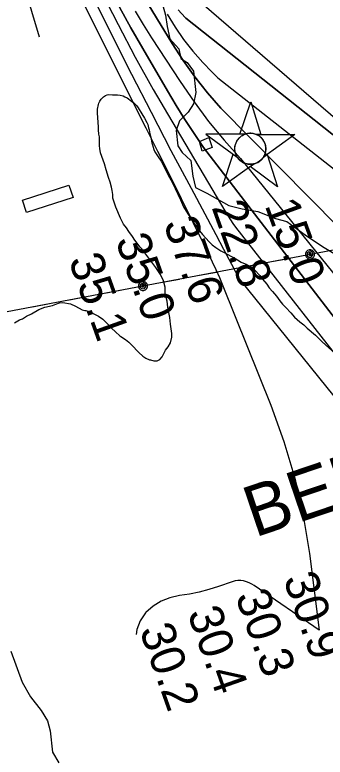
# Model space of a CAD drawing. Extents: x 3250478 to 3288318, y 788638 to 816472.
# Drawn here: x 3272834 to 3273444, y 808269 to 809730 of the extents above; entities that cross this region are included whole.
import ezdxf

# ---------------------------------------------------------------- set-up
doc = ezdxf.new("R2010")
doc.units = 0
for name, color, linetype in [('V-BLDG-OTLN', 7, 'Continuous'), ('V-CHAN-DOCK', 7, 'Continuous'), ('V-CHAN-NAID', 7, 'Continuous'), ('V-RIVR-EDGE', 7, 'Continuous'), ('V-RIVR-RANG', 7, 'Continuous'), ('V-SITE-VEGE', 7, 'Continuous'), ('V-TOPO-DPTH', 7, 'Continuous'), ('V-TOPO-GNAM-IDEN', 7, 'Continuous'), ('V-TOPO-MAJR', 7, 'Continuous'), ('V-TOPO-MINR', 7, 'Continuous'), ('V-TOPO-WATR', 7, 'Continuous'), ('V-UTIL-LINE', 7, 'Continuous'), ('V-WETL-SWMP', 7, 'Continuous')]:
    doc.layers.add(name, color=color, linetype=linetype)

msp = doc.modelspace()

# ---------------------------------------------------------------- linework, layer by layer
at = {"layer": 'V-BLDG-OTLN'}
msp.add_lwpolyline([(3272948.4, 809370.8), (3272857.2, 809341.3), (3272849.4, 809365.6), (3272940.5, 809395.1)], close=True, dxfattribs=at)
at = {"layer": 'V-CHAN-DOCK'}
for p, q in [((3273197, 809480.8), (3273215.7, 809488.7)), ((3273202.2, 809461.8), (3273197, 809480.8)), ((3273215.7, 809488.7), (3273222.2, 809469)), ((3273222.2, 809469), (3273202.2, 809461.8))]:
    msp.add_line(p, q, dxfattribs=at)
at = {"layer": 'V-CHAN-NAID'}
for points in [[(3273286.1, 809495), (3273276.6, 809495.1), (3273297.7, 809558.6), (3273317.9, 809494.8), (3273308.3, 809494.8), (3273306.7, 809495.4), (3273304.6, 809496), (3273302.6, 809496.5), (3273300.6, 809496.8), (3273299.4, 809496.9), (3273297.9, 809497), (3273296.2, 809497), (3273294.8, 809496.9), (3273292.9, 809496.7), (3273291.5, 809496.5), (3273289.7, 809496.1), (3273288.2, 809495.7), (3273287.2, 809495.4)], [(3273286.1, 809495), (3273209.7, 809495.5), (3273271.2, 809450.1), (3273270.1, 809452.1), (3273269.3, 809453.7), (3273268.5, 809455.7), (3273267.8, 809457.7), (3273267.4, 809459), (3273267, 809460.7), (3273266.8, 809462.1), (3273266.6, 809463.7), (3273266.5, 809465.4), (3273266.5, 809467), (3273266.6, 809469.1), (3273266.8, 809470.7), (3273267.2, 809472.9), (3273267.7, 809474.8), (3273268.3, 809476.7), (3273268.9, 809478.4), (3273269.6, 809480), (3273270.5, 809481.5), (3273271.5, 809483.3), (3273272.6, 809484.7), (3273273.6, 809486), (3273274.6, 809487.1), (3273275.9, 809488.5), (3273276.9, 809489.4), (3273278.6, 809490.8), (3273279.8, 809491.7), (3273281.5, 809492.8), (3273283.3, 809493.7), (3273284.7, 809494.4)], [(3273308.3, 809494.8), (3273384.8, 809494.3), (3273322.6, 809449.8), (3273323.5, 809451.3), (3273324.5, 809453.1), (3273325.2, 809454.7), (3273326, 809456.7), (3273326.5, 809458.4), (3273326.9, 809460.1), (3273327.3, 809462.1), (3273327.4, 809463.7), (3273327.6, 809465.9), (3273327.5, 809467.9), (3273327.3, 809470.2), (3273327.1, 809471.9), (3273326.6, 809474.1), (3273326, 809476.3), (3273325.2, 809478.3), (3273324.6, 809479.7), (3273323.5, 809481.6), (3273322.5, 809483.3), (3273321.3, 809485), (3273320, 809486.6), (3273318.7, 809488), (3273317.1, 809489.5), (3273315.4, 809490.9), (3273313.7, 809492.1), (3273311.8, 809493.2), (3273310.3, 809494)], [(3273304.6, 809436.9), (3273242.4, 809392.4), (3273263.5, 809455.8), (3273271.2, 809450.1), (3273271.9, 809449.2), (3273273.2, 809447.3), (3273274.5, 809445.9), (3273275.9, 809444.4), (3273277.3, 809443.2), (3273278.8, 809442), (3273280.2, 809441), (3273281.8, 809440), (3273283.6, 809439.1), (3273285.3, 809438.3), (3273286.8, 809437.7), (3273288.4, 809437.2), (3273290.6, 809436.6), (3273292.2, 809436.3), (3273294.2, 809436.1), (3273295.7, 809436), (3273297.6, 809435.9), (3273299.3, 809436), (3273301, 809436.2), (3273302.9, 809436.5)], [(3273322.6, 809449.8), (3273330.4, 809455.4), (3273350.6, 809391.6), (3273296.8, 809431.3), (3273304.6, 809436.9), (3273306.2, 809437.4), (3273307.9, 809437.9), (3273310, 809438.8), (3273311.8, 809439.7), (3273313.6, 809440.8), (3273315.4, 809442), (3273316.9, 809443.3), (3273318.2, 809444.4), (3273319.6, 809445.9), (3273320.8, 809447.3), (3273321.9, 809448.7)]]:
    msp.add_lwpolyline(points, close=True, dxfattribs=at)
msp.add_circle((3273297, 809466.5), 30.5, dxfattribs=at)
at = {"layer": 'V-RIVR-EDGE'}
msp.add_lwpolyline([(3273118.3, 809772.8), (3273130.3, 809729.3), (3273133.3, 809707.1), (3273138.5, 809683.2), (3273156.7, 809663.2), (3273160.6, 809644), (3273172.7, 809636.6), (3273185.3, 809619.2), (3273190, 809577.5), (3273185.1, 809554.9), (3273174.6, 809538.4), (3273157.7, 809521.5), (3273151.5, 809502.4), (3273154.5, 809472.4), (3273162.7, 809458.9), (3273180.1, 809443.6), (3273183.9, 809412.7), (3273189.1, 809390.6), (3273211.2, 809379.2), (3273255, 809354.7), (3273280.7, 809348.2), (3273312, 809343.3), (3273346.7, 809329.3), (3273368.9, 809323.2), (3273404.9, 809297), (3273438.7, 809274.3), (3273499.5, 809237.2)], dxfattribs=at)
at = {"layer": 'V-SITE-VEGE'}
for points in [[(3272843.1, 809129.6), (3272849.3, 809131.9), (3272857.2, 809136.9), (3272866.5, 809141.5), (3272881.4, 809150.2), (3272892.9, 809154.5), (3272907.9, 809158.3), (3272914.9, 809160.6), (3272922, 809163), (3272928.6, 809164), (3272943.3, 809161.1), (3272953.2, 809156.9), (3272966.6, 809149.6), (3272971.5, 809147.9), (3272973.8, 809147.9), (3272978.2, 809147.1), (3272982.2, 809145.4), (3272993, 809139.9), (3272998.8, 809136.9), (3273006.9, 809130.8), (3273013.7, 809124.7), (3273024.1, 809113.3), (3273031.8, 809105.9), (3273040.4, 809098.5), (3273042.6, 809096.8), (3273051.6, 809091.2), (3273058.3, 809086), (3273067.4, 809076.4), (3273073.7, 809069.4), (3273077.8, 809065.5), (3273085.5, 809058.1), (3273091.8, 809054.2), (3273098.5, 809051.2), (3273100.7, 809050.8), (3273107, 809049.2), (3273113.6, 809048.8), (3273119.3, 809051.6), (3273123.7, 809057), (3273130.1, 809070), (3273135.3, 809076.7), (3273140.1, 809084.4), (3273142.5, 809095.5), (3273142.8, 809102.6), (3273140.3, 809121.2), (3273138.7, 809134.5), (3273134.8, 809154.9), (3273133.2, 809166.4), (3273129.9, 809181.4), (3273129.6, 809193.8), (3273126.3, 809206.6), (3273120.7, 809219), (3273111.2, 809233), (3273099.3, 809248.8), (3273091.6, 809258.8), (3273083.4, 809269.8), (3273080.7, 809272.8), (3273070.2, 809286.9), (3273065.2, 809293.9), (3273057.9, 809304), (3273053.4, 809311), (3273047.9, 809318.4), (3273041.5, 809329.8), (3273032.6, 809351.4), (3273029.4, 809361.1), (3273027, 809369.5), (3273026.4, 809376.6), (3273025.4, 809384.6), (3273024.4, 809390.8), (3273021.5, 809400.9), (3273018.3, 809410.2), (3273013.5, 809425.2), (3273010.2, 809436.7), (3273005.1, 809451.3), (3273002.7, 809458.3), (3273001.2, 809467.2), (3273000.7, 809472.5), (3273000.4, 809489.8), (3272999.4, 809495.5), (3272998.8, 809504), (3272998.2, 809510.6), (3272998.1, 809517.3), (3272997.5, 809528.8), (3272996.4, 809535.9), (3272996.7, 809544.3), (3272998.3, 809553.7), (3272999.2, 809556.4), (3273000.9, 809559.9), (3273003.5, 809564), (3273008.3, 809568.5), (3273012.2, 809571.2), (3273015.3, 809572.6), (3273018.8, 809573.1), (3273026, 809572.8), (3273029.9, 809572.9), (3273035.7, 809573), (3273041.1, 809572.2), (3273047.3, 809570.5), (3273050.4, 809568.8), (3273054.9, 809566.7), (3273063.5, 809560.2), (3273068, 809557.2)], [(3273068, 809557.2), (3273073, 809551.5), (3273076.6, 809547.1), (3273083.9, 809535.3), (3273088.9, 809526.9), (3273093.5, 809518.1), (3273095.4, 809514.2), (3273096.8, 809508), (3273097.8, 809504), (3273099.7, 809495.6), (3273101.2, 809489.4), (3273103.6, 809477.9), (3273105, 809474.4), (3273107.4, 809465.1), (3273109.2, 809460.7)], [(3273109.2, 809460.7), (3273115.6, 809450.6), (3273121.6, 809441.8), (3273134.9, 809415.9), (3273144.1, 809399.6), (3273159.8, 809365.7), (3273165.8, 809352.5), (3273174, 809338.5), (3273183.2, 809324.9), (3273194.6, 809308.2), (3273203.2, 809297.7), (3273215.9, 809283.3), (3273222.2, 809277.2), (3273229, 809272), (3273239.3, 809265.5), (3273246.9, 809261.7), (3273258.6, 809255.2), (3273265.3, 809251.8), (3273272, 809247.9), (3273278.8, 809243.6), (3273290, 809238.5), (3273292.2, 809237.6), (3273300.3, 809232.9), (3273305.7, 809227.7), (3273315.7, 809216.8), (3273321.1, 809209.8), (3273329.3, 809199.7), (3273333.8, 809193.1), (3273340.6, 809185.7), (3273348.4, 809176.1), (3273354.7, 809167.3), (3273360.2, 809160.7), (3273366.5, 809154.2), (3273376.5, 809143.3), (3273383.7, 809135), (3273394.1, 809125.9), (3273402.2, 809119.8), (3273409, 809113.2), (3273425.2, 809099.3), (3273438.3, 809086.7), (3273464, 809063.6)], [(3272833.5, 809124.1), (3272836.6, 809125.9), (3272843.1, 809129.6)]]:
    msp.add_lwpolyline(points, dxfattribs=at)
at = {"layer": 'V-TOPO-DPTH'}
for points in [[(3274000, 808241.9), (3273849, 808633.7), (3273843.5, 808647.9), (3273837.9, 808662), (3273832.2, 808676), (3273826.4, 808690.1), (3273809.4, 808730.8), (3273795.2, 808763.7), (3273780.7, 808796.4), (3273765.4, 808828.8), (3273749.8, 808861), (3273733.3, 808892.8), (3273716.3, 808924.2), (3273698.3, 808955.1), (3273470, 809312.3), (3273239.1, 809546.4), (3273213, 809576.6), (3273188.1, 809607.8), (3273165.2, 809640.4), (3273143.4, 809673.9), (3272996.7, 809915.2)], [(3272996.7, 809915.2), (3273143.4, 809673.9), (3273165.2, 809640.4), (3273188.1, 809607.8), (3273213, 809576.6), (3273239.1, 809546.4), (3273470, 809312.3), (3273698.3, 808955.1), (3273716.3, 808924.2), (3273733.3, 808892.8), (3273749.8, 808861), (3273765.4, 808828.8), (3273780.7, 808796.4), (3273795.2, 808763.7), (3273809.4, 808730.8), (3273826.4, 808690.1), (3273832.2, 808676), (3273837.9, 808662), (3273843.5, 808647.9), (3273849, 808633.7), (3274000, 808241.9)], [(3274003.9, 808031.5), (3273868.2, 808436.1), (3273855.8, 808471.4), (3273842.7, 808506.4), (3273828.6, 808541), (3273813.7, 808575.4), (3273812.7, 808577.7), (3273797.4, 808610.4), (3273781.4, 808642.8), (3273764.5, 808674.7), (3273746.9, 808706.3), (3273681.3, 808820.1), (3273640.1, 808889.5), (3273597.7, 808958.1), (3273205, 809468.9), (3273186.5, 809496.3), (3273168.4, 809523.9), (3273151, 809552), (3273134.1, 809580.3), (3273085.4, 809663.7), (3273062.4, 809704.3), (3273040.1, 809745.1)], [(3274099.5, 808058.1), (3273977.5, 808416.9), (3273962.4, 808460.4), (3273947, 808503.7), (3273931, 808546.8), (3273914.7, 808589.9), (3273908.8, 808604.9), (3273895, 808640.2), (3273880.9, 808675.5), (3273866.5, 808710.5), (3273851.9, 808745.5), (3273812, 808839.8), (3273776.8, 808921.6), (3273741.2, 809003.3), (3273615.7, 809357.5), (3273558.3, 809416.1), (3273169.9, 809723.6), (3273168.8, 809724.7), (3273155.3, 809739.7)], [(3273155.3, 809739.7), (3273168.8, 809724.7), (3273169.9, 809723.6), (3273558.3, 809416.1), (3273615.7, 809357.5), (3273741.2, 809003.3), (3273776.8, 808921.6), (3273812, 808839.8), (3273851.9, 808745.5), (3273866.5, 808710.5), (3273880.9, 808675.5), (3273895, 808640.2), (3273908.8, 808604.9), (3273914.7, 808589.9), (3273931, 808546.8), (3273947, 808503.7), (3273962.4, 808460.4), (3273977.5, 808416.9), (3274099.5, 808058.1)]]:
    msp.add_lwpolyline(points, dxfattribs=at)
at = {"layer": 'V-TOPO-MAJR'}
msp.add_lwpolyline([(3272913.3, 809864.4), (3273091.6, 809508), (3273114.8, 809461.5), (3273137.9, 809415), (3273161, 809368.5), (3273184.1, 809321.9), (3273214.9, 809259.6), (3273222.3, 809244.1), (3273229.5, 809228.6), (3273236.3, 809212.8), (3273242.9, 809197), (3273337.3, 808961.8), (3273362.8, 808890.5), (3273384.5, 808818.2), (3273400.6, 808744.5), (3273413.1, 808669.8), (3273432.2, 808519), (3273304.7, 808606.8), (3273299.8, 808609.7), (3273294.6, 808612.3), (3273289.3, 808614.3), (3273283.7, 808615.8), (3273278.1, 808616.5), (3273272.5, 808616.6), (3273266.9, 808615.8), (3273261.4, 808614.4), (3273234.4, 808604.7), (3273215.5, 808598.8), (3273196.5, 808593.7), (3273177.1, 808590), (3273157.6, 808587.1), (3273138.9, 808582.9), (3273121.4, 808576.3), (3273105.8, 808566.1), (3273091.4, 808553.5), (3273090.8, 808552.8), (3273080.4, 808537), (3273073.6, 808520.3), (3273072.8, 808510.7)], dxfattribs=at)
at = {"layer": 'V-TOPO-MINR'}
for points in [[(3272838.6, 809832.7), (3272882.1, 809687.1)], [(3272951.4, 809838.3), (3273025.7, 809689), (3273063.6, 809613.5), (3273102, 809538.3), (3273141, 809463.4), (3273180.4, 809388.7), (3273228.9, 809297.8), (3273244.4, 809268.7), (3273259.9, 809239.6), (3273275.3, 809210.4), (3273663.6, 808728.5), (3273672.1, 808718.6), (3273680, 808708.1), (3273687.4, 808697.3), (3273694.1, 808686.1), (3273700.4, 808674.6), (3273720.9, 808634.3), (3273723.5, 808628.9), (3273726.1, 808623.4), (3273728.5, 808617.8), (3273730.7, 808612.2), (3273952.8, 808044.6)], [(3273135, 809811.2), (3273588.1, 809419.4), (3273626.8, 809357.5), (3273720.9, 809115.3), (3273747.5, 809053.1), (3273774.1, 808990.8), (3273904.6, 808683), (3274113.9, 808086)], [(3273004.4, 809775.6), (3273037.1, 809710.9), (3273070.9, 809646.8), (3273106.1, 809583.4), (3273142.4, 809520.6), (3273248.7, 809341.1), (3273253.2, 809333.7), (3273257.9, 809326.4), (3273262.7, 809319.2), (3273267.7, 809312), (3273525.6, 808982.8)], [(3273040.1, 809745.1), (3273062.4, 809704.3), (3273085.4, 809663.7), (3273134.1, 809580.3), (3273151, 809552), (3273168.4, 809523.9), (3273186.5, 809496.3), (3273205, 809468.9), (3273597.7, 808958.1), (3273640.1, 808889.5), (3273681.3, 808820.1), (3273746.9, 808706.3), (3273764.5, 808674.7), (3273781.4, 808642.8), (3273797.4, 808610.4), (3273812.7, 808577.7), (3273813.7, 808575.4), (3273828.6, 808541), (3273842.7, 808506.4), (3273855.8, 808471.4), (3273868.2, 808436.1), (3274003.9, 808031.5)], [(3273155.3, 809739.7), (3273168.8, 809724.7), (3273169.9, 809723.6), (3273558.3, 809416.1), (3273615.7, 809357.5), (3273741.2, 809003.3), (3273776.8, 808921.6), (3273812, 808839.8), (3273851.9, 808745.5), (3273866.5, 808710.5), (3273880.9, 808675.5), (3273895, 808640.2), (3273908.8, 808604.9), (3273914.7, 808589.9), (3273931, 808546.8), (3273947, 808503.7), (3273962.4, 808460.4), (3273977.5, 808416.9), (3274099.5, 808058.1)], [(3273070.4, 809737.1), (3273086.5, 809711), (3273103, 809685.1), (3273159, 809598.7), (3273186.3, 809559), (3273215, 809520.3), (3273245.6, 809483.2), (3273277.7, 809447.2), (3273547.6, 809113.3)], [(3273133.5, 809731.3), (3273149, 809706.1), (3273165.6, 809681.8), (3273184, 809658.7), (3273203.5, 809636.5), (3273221, 809618), (3273233.2, 809606.3), (3273523, 809378.5), (3273562.8, 809332.1), (3273734.3, 808955.8), (3273760.6, 808899), (3273786, 808841.8), (3273810.8, 808784.2), (3273839, 808717.3), (3273849.1, 808693), (3273859.1, 808668.6), (3273868.8, 808644.1), (3273878.4, 808619.6), (3273928.5, 808489.6), (3273958.6, 808410.2), (3273987.9, 808330.5), (3274016.1, 808250.5)]]:
    msp.add_lwpolyline(points, dxfattribs=at)
at = {"layer": 'V-TOPO-WATR'}
msp.add_lwpolyline([(3272996.7, 809915.2), (3273143.4, 809673.9), (3273165.2, 809640.4), (3273188.1, 809607.8), (3273213, 809576.6), (3273239.1, 809546.4), (3273470, 809312.3), (3273698.3, 808955.1), (3273716.3, 808924.2), (3273733.3, 808892.8), (3273749.8, 808861), (3273765.4, 808828.8), (3273780.7, 808796.4), (3273795.2, 808763.7), (3273809.4, 808730.8), (3273826.4, 808690.1), (3273832.2, 808676), (3273837.9, 808662), (3273843.5, 808647.9), (3273849, 808633.7), (3274000, 808241.9)], dxfattribs=at)
at = {"layer": 'V-UTIL-LINE'}
for points in [[(3275487, 809650.6), (3272506.1, 809086.8), (3270104.1, 808381.1), (3268978.3, 807997.7), (3267896, 807624.2)], [(3273414.3, 809258.6), (3273412.2, 809260.6), (3273411.8, 809258.3), (3273413.8, 809256.4), (3273416.6, 809257.3), (3273416.2, 809260.6), (3273412.3, 809263.4), (3273408.9, 809260.9), (3273408.5, 809256.1), (3273412.1, 809253.3), (3273416.6, 809253.2), (3273419.7, 809256.9), (3273419, 809262.3), (3273412.6, 809267.4), (3273409.3, 809266.1), (3273406.8, 809263.6), (3273405.4, 809260.4), (3273405.4, 809256.9), (3273406.7, 809253.6), (3273409.2, 809251.1), (3273412.4, 809249.8), (3273415.9, 809249.7), (3273419.2, 809251), (3273421.7, 809253.5), (3273423.1, 809256.7), (3273423.1, 809260.2), (3273421.8, 809263.5), (3273419.3, 809266), (3273416.1, 809267.4), (3273412.6, 809267.4)], [(3273342.5, 809245), (3273376, 809251.3)], [(3273269.8, 809231.3), (3273303.2, 809237.6)], [(3273197.1, 809217.5), (3273230.5, 809223.8)], [(3273086.1, 809196.5), (3273084, 809198.5), (3273083.6, 809196.2), (3273085.6, 809194.3), (3273088.4, 809195.2), (3273088, 809198.6), (3273084.2, 809201.3), (3273080.7, 809198.8), (3273080.3, 809194), (3273083.9, 809191.2), (3273088.4, 809191.1), (3273091.5, 809194.8), (3273090.8, 809200.3), (3273084.4, 809205.3), (3273081.1, 809204), (3273078.6, 809201.6), (3273077.3, 809198.3), (3273077.2, 809194.8), (3273078.5, 809191.6), (3273081, 809189.1), (3273084.2, 809187.7), (3273087.8, 809187.7), (3273091, 809189), (3273093.5, 809191.4), (3273094.9, 809194.7), (3273094.9, 809198.2), (3273093.6, 809201.4), (3273091.1, 809203.9), (3273087.9, 809205.3), (3273084.4, 809205.3)], [(3273124.4, 809203.8), (3273157.8, 809210.1)], [(3273014.4, 809182.9), (3273047.8, 809189.3)], [(3272941.7, 809169.2), (3272975.1, 809175.5)], [(3272868.9, 809155.4), (3272902.4, 809161.7)]]:
    msp.add_lwpolyline(points, dxfattribs=at)
at = {"layer": 'V-WETL-SWMP'}
msp.add_lwpolyline([(3272825.9, 808477.9), (3272848.7, 808416.5), (3272864.8, 808387.4), (3272885.6, 808360.6), (3272898.3, 808340.4), (3272903.8, 808320.8), (3272908, 808279.1), (3272920.5, 808257.6)], dxfattribs=at)

# ---------------------------------------------------------------- texts
at = {"layer": 'V-RIVR-RANG'}
for s, rotation, p in [('22.8', 289.7283, (3273220.3, 809351.6)), ('15.0', 290.0032, (3273324.7, 809355.5)), ('37.6', 289.7283, (3273125.6, 809319.3)), ('35.0', 289.7283, (3273031.2, 809286.3)), ('35.1', 289.7283, (3272939, 809247.4)), ('30.9', 289.4283, (3273361.1, 808620)), ('30.3', 289.4283, (3273266.9, 808586.3)), ('30.4', 289.4283, (3273172.7, 808552.8)), ('30.2', 289.4283, (3273078.5, 808519.3))]:
    msp.add_text(s, height=67, rotation=rotation, dxfattribs=at).set_placement(p)
at = {"layer": 'V-TOPO-GNAM-IDEN'}
msp.add_text('BERTRAND LDG.', height=100, rotation=18.7391, dxfattribs=at).set_placement((3273305.5, 808700.8))

doc.saveas('drawing.dxf')
